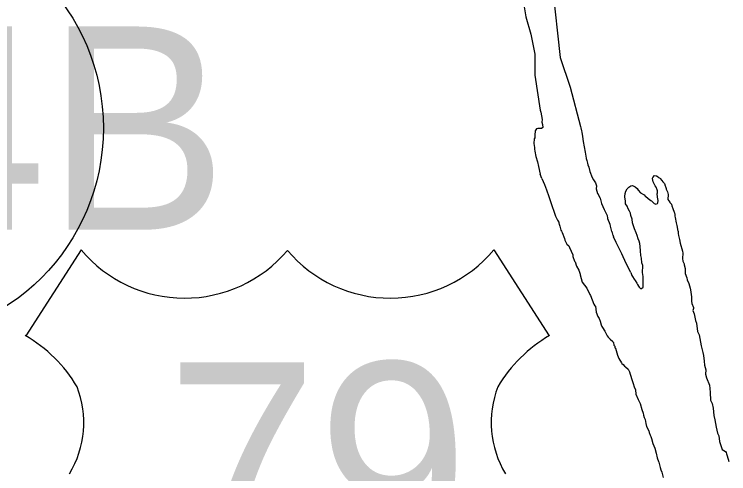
# Model space of a CAD drawing. Extents: x -939622 to -934222, y 1383701 to 1385301.
# Drawn here: x -936032.79 to -936026.11, y 1384138.32 to 1384142.61 of the extents above; entities that cross this region are included whole.
import ezdxf

# ---------------------------------------------------------------- set-up
doc = ezdxf.new("R2010")
doc.units = 0
for name, color, linetype in [('Level 22', 7, 'Continuous'), ('Level 27', 7, 'Continuous'), ('Level 9', 7, 'Continuous')]:
    doc.layers.add(name, color=color, linetype=linetype)

msp = doc.modelspace()

# ---------------------------------------------------------------- linework, layer by layer
at = {"layer": 'Level 22'}
for p, q in [((-936032.1673, 1384140.4109), (-936032.6866, 1384139.6078)), ((-936028.3066, 1384140.4109), (-936027.7874, 1384139.6078))]:
    msp.add_line(p, q, dxfattribs=at)
for centre, radius, start, end in [((-936031.2003, 1384141.2244), 1.2637, 220.07504, 319.67012), ((-936029.2736, 1384141.2244), 1.2637, 220.32988, 319.92496), ((-936033.365, 1384138.4421), 1.349, 30.7809, 59.98827), ((-936027.1089, 1384138.4421), 1.349, 120.01173, 149.2191), ((-936033.0682, 1384138.7979), 0.9248, 328.81046, 21.21077), ((-936027.4057, 1384138.7979), 0.9248, 158.78923, 211.18954)]:
    msp.add_arc(centre, radius, start, end, dxfattribs=at)
at = {"layer": 'Level 27'}
msp.add_circle((-936033.9399, 1384141.551), 1.98, dxfattribs=at)
at = {"layer": 'Level 9'}
for points in [[(-936027.9859, 1384144.2863), (-936028.0785, 1384143.9233), (-936028.0851, 1384143.3831), (-936028.1114, 1384143.0866), (-936028.0456, 1384142.8363), (-936028.006, 1384142.5925), (-936027.96, 1384142.4278), (-936027.9204, 1384142.2433), (-936027.9204, 1384142.0457), (-936027.871, 1384141.7182)], [(-936027.6604, 1384144.2775), (-936027.7361, 1384143.7454), (-936027.7953, 1384143.2908), (-936027.7558, 1384142.8692), (-936027.6834, 1384142.2104), (-936027.5912, 1384141.9337), (-936027.4954, 1384141.566)], [(-936027.871, 1384141.7182), (-936027.8655, 1384141.6996), (-936027.858, 1384141.6668), (-936027.8534, 1384141.6309), (-936027.8554, 1384141.6067), (-936027.8514, 1384141.5858), (-936027.8471, 1384141.5559), (-936027.8587, 1384141.5463), (-936027.8767, 1384141.5455), (-936027.8798, 1384141.5484), (-936027.8828, 1384141.5483), (-936027.8948, 1384141.5477), (-936027.9067, 1384141.5442), (-936027.9179, 1384141.5256), (-936027.9178, 1384141.5226), (-936027.9223, 1384141.4893), (-936027.9211, 1384141.4622), (-936027.921, 1384141.4592), (-936027.9266, 1384141.4499), (-936027.9307, 1384141.4076), (-936027.926, 1384141.3686), (-936027.9252, 1384141.3506), (-936027.9216, 1384141.3387), (-936027.9215, 1384141.3357), (-936027.9132, 1384141.2849), (-936027.8974, 1384141.2362)], [(-936027.4954, 1384141.566), (-936027.4924, 1384141.5535), (-936027.4852, 1384141.5267), (-936027.4819, 1384141.5134)], [(-936027.4819, 1384141.5134), (-936027.4751, 1384141.4715), (-936027.4697, 1384141.4269), (-936027.4522, 1384141.327)], [(-936027.4522, 1384141.327), (-936027.4522, 1384141.3264), (-936027.4407, 1384141.2697), (-936027.4406, 1384141.2667), (-936027.4338, 1384141.2489), (-936027.4296, 1384141.222), (-936027.4259, 1384141.2071), (-936027.4178, 1384141.1858)], [(-936027.8974, 1384141.2362), (-936027.8867, 1384141.1917), (-936027.8729, 1384141.121)], [(-936027.4178, 1384141.1858), (-936027.4056, 1384141.1436), (-936027.3846, 1384141.0886)], [(-936027.856, 1384141.0796), (-936027.8729, 1384141.121)], [(-936027.856, 1384141.0796), (-936027.8314, 1384141.0224), (-936027.8136, 1384140.9743), (-936027.7905, 1384140.912), (-936027.7691, 1384140.846), (-936027.7337, 1384140.7444)], [(-936027.3846, 1384141.0886), (-936027.3846, 1384141.0884), (-936027.3716, 1384141.0679), (-936027.3617, 1384141.0473), (-936027.3553, 1384141.0385), (-936027.3451, 1384141.0119), (-936027.3468, 1384140.9817), (-936027.3359, 1384140.94), (-936027.3329, 1384140.9401), (-936027.3286, 1384140.9306)], [(-936026.9335, 1384140.9458), (-936026.8995, 1384140.9262), (-936026.89, 1384140.9146), (-936026.887, 1384140.9147), (-936026.8619, 1384140.8917), (-936026.8495, 1384140.8832), (-936026.8371, 1384140.8748), (-936026.831, 1384140.872), (-936026.8058, 1384140.846), (-936026.7967, 1384140.8434), (-936026.7906, 1384140.8407), (-936026.7727, 1384140.8445), (-936026.77, 1384140.8506), (-936026.768, 1384140.8748), (-936026.7724, 1384140.9047), (-936026.7768, 1384140.9377), (-936026.774, 1384140.9408), (-936026.7749, 1384140.9619), (-936026.775, 1384140.9649), (-936026.7784, 1384140.9737), (-936026.7855, 1384140.9975), (-936026.7952, 1384141.0122), (-936026.8017, 1384141.0239), (-936026.8147, 1384141.0474), (-936026.8192, 1384141.0804), (-936026.8193, 1384141.0834), (-936026.8166, 1384141.0895), (-936026.8024, 1384141.1082), (-936026.7842, 1384141.103), (-936026.7688, 1384141.0947), (-936026.7655, 1384141.0888), (-936026.7564, 1384141.0862), (-936026.7501, 1384141.0804), (-936026.7342, 1384141.0601), (-936026.7246, 1384141.0484), (-936026.709, 1384141.0341), (-936026.7019, 1384141.0103), (-936026.6986, 1384141.0044), (-936026.6918, 1384140.9866), (-936026.6916, 1384140.9806), (-936026.6814, 1384140.954), (-936026.6743, 1384140.9302), (-936026.6782, 1384140.8818), (-936026.6686, 1384140.8702), (-936026.6591, 1384140.8586), (-936026.659, 1384140.8555), (-936026.6432, 1384140.8382), (-936026.6395, 1384140.8233), (-936026.6294, 1384140.7996), (-936026.6188, 1384140.764), (-936026.6156, 1384140.7581), (-936026.6119, 1384140.7432), (-936026.6113, 1384140.7281), (-936026.6076, 1384140.7132), (-936026.6039, 1384140.6983), (-936026.6031, 1384140.6803), (-936026.5995, 1384140.6654), (-936026.5923, 1384140.6386), (-936026.5886, 1384140.6237), (-936026.5885, 1384140.6207), (-936026.584, 1384140.5878), (-936026.581, 1384140.5879), (-936026.5799, 1384140.5639), (-936026.5761, 1384140.546), (-936026.5726, 1384140.5341), (-936026.5685, 1384140.5102), (-936026.5609, 1384140.4743), (-936026.5396, 1384140.4), (-936026.5358, 1384140.3821), (-936026.5395, 1384140.3307), (-936026.5355, 1384140.3068), (-936026.5253, 1384140.2801), (-936026.5249, 1384140.2711), (-936026.5144, 1384140.2384), (-936026.5153, 1384140.1902), (-936026.4985, 1384140.1518), (-936026.4946, 1384140.1309), (-936026.4811, 1384140.0983), (-936026.4671, 1384140.0538), (-936026.4635, 1384140.0389), (-936026.4545, 1384139.973), (-936026.4557, 1384139.9308), (-936026.4517, 1384139.9099), (-936026.4381, 1384139.8743), (-936026.4376, 1384139.8623), (-936026.4428, 1384139.844), (-936026.4295, 1384139.8145)], [(-936027.0792, 1384140.9121), (-936027.0759, 1384140.9405), (-936027.0688, 1384140.9619), (-936027.0563, 1384140.9815), (-936027.0421, 1384140.9975), (-936027.0242, 1384141.0118), (-936027.0118, 1384141.0135), (-936027.0011, 1384141.01), (-936026.9833, 1384141.0028), (-936026.9637, 1384140.9868), (-936026.9547, 1384140.9708), (-936026.9335, 1384140.9458)], [(-936027.3286, 1384140.9306), (-936027.3093, 1384140.8941), (-936027.2969, 1384140.846), (-936027.2737, 1384140.7908), (-936027.246, 1384140.7342)], [(-936026.9108, 1384140.2619), (-936026.9123, 1384140.266), (-936026.9194, 1384140.2898), (-936026.9244, 1384140.3347), (-936026.9285, 1384140.3586), (-936026.9335, 1384140.4036), (-936026.9352, 1384140.4427), (-936026.9395, 1384140.4726), (-936026.9465, 1384140.4934), (-936026.9534, 1384140.5142), (-936026.9639, 1384140.5468), (-936026.9739, 1384140.5705), (-936026.9876, 1384140.609), (-936027.0082, 1384140.6653), (-936027.0096, 1384140.6984), (-936027.0232, 1384140.734), (-936027.0272, 1384140.7549), (-936027.037, 1384140.7725), (-936027.047, 1384140.7962), (-936027.0571, 1384140.8198), (-936027.0732, 1384140.8432), (-936027.0744, 1384140.8702), (-936027.079, 1384140.9062), (-936027.0792, 1384140.9121)], [(-936027.7337, 1384140.7444), (-936027.7292, 1384140.7267), (-936027.7095, 1384140.6885), (-936027.6934, 1384140.6651), (-936027.6963, 1384140.6619), (-936027.6891, 1384140.6351), (-936027.6783, 1384140.5965), (-936027.6719, 1384140.5877), (-936027.6653, 1384140.5729), (-936027.6449, 1384140.5196), (-936027.6411, 1384140.5017), (-936027.6215, 1384140.4664), (-936027.6027, 1384140.4492), (-936027.596, 1384140.4344), (-936027.5824, 1384140.3989), (-936027.5659, 1384140.3665), (-936027.5658, 1384140.3635), (-936027.5653, 1384140.3515), (-936027.5513, 1384140.3069), (-936027.545, 1384140.3012), (-936027.5311, 1384140.2596), (-936027.5114, 1384140.2213), (-936027.4978, 1384140.1858), (-936027.4976, 1384140.1798), (-936027.4795, 1384140.1113), (-936027.4572, 1384140.0822), (-936027.4348, 1384140.053), (-936027.4082, 1384139.994), (-936027.4018, 1384139.9852), (-936027.3682, 1384139.9054), (-936027.3614, 1384139.8876), (-936027.3552, 1384139.8849), (-936027.3467, 1384139.828), (-936027.333, 1384139.7895), (-936027.3201, 1384139.7689), (-936027.31, 1384139.7453), (-936027.3025, 1384139.7125), (-936027.2957, 1384139.6947), (-936027.2829, 1384139.6772), (-936027.2733, 1384139.6626), (-936027.2667, 1384139.6508), (-936027.2437, 1384139.6067), (-936027.2342, 1384139.595), (-936027.2154, 1384139.5778), (-936027.1933, 1384139.5547), (-936027.1901, 1384139.5488), (-936027.1869, 1384139.5459), (-936027.1829, 1384139.522), (-936027.1733, 1384139.5104), (-936027.1727, 1384139.4954), (-936027.1665, 1384139.4926), (-936027.1486, 1384139.4271), (-936027.1353, 1384139.3976), (-936027.1094, 1384139.3566), (-936027.1062, 1384139.3507), (-936027.0936, 1384139.3392), (-936027.084, 1384139.3246), (-936027.0747, 1384139.319), (-936027.0496, 1384139.296), (-936027.0366, 1384139.2725), (-936027.0295, 1384139.2487), (-936027.0118, 1384139.1892), (-936027.0016, 1384139.1626), (-936026.9912, 1384139.1299), (-936026.981, 1384139.1032), (-936026.9761, 1384139.0613), (-936026.956, 1384139.014), (-936026.9428, 1384138.9875), (-936026.9363, 1384138.9757), (-936026.9217, 1384138.9191), (-936026.9081, 1384138.8836), (-936026.9043, 1384138.8657), (-936026.8974, 1384138.8449), (-936026.8906, 1384138.8271), (-936026.8829, 1384138.7883), (-936026.8757, 1384138.7615), (-936026.8558, 1384138.7202), (-936026.8521, 1384138.7053), (-936026.8419, 1384138.6787), (-936026.8354, 1384138.6669), (-936026.8286, 1384138.6491), (-936026.8175, 1384138.6014), (-936026.7975, 1384138.5572)], [(-936027.246, 1384140.7342), (-936027.2456, 1384140.7331), (-936027.2415, 1384140.7092), (-936027.2414, 1384140.7062), (-936027.221, 1384140.6529), (-936027.2172, 1384140.635), (-936027.2029, 1384140.5844), (-936027.1999, 1384140.5845), (-936027.1922, 1384140.5457), (-936027.1892, 1384140.5459), (-936027.185, 1384140.5349)], [(-936027.0236, 1384140.2006), (-936027.0679, 1384140.2856), (-936027.1089, 1384140.3765), (-936027.1606, 1384140.4816), (-936027.185, 1384140.5349)], [(-936027.0236, 1384140.2006), (-936027.0133, 1384140.1711), (-936027.0069, 1384140.1624), (-936026.9908, 1384140.139), (-936026.9842, 1384140.1242), (-936026.9686, 1384140.1006)], [(-936026.9686, 1384140.1006), (-936026.961, 1384140.0878), (-936026.9503, 1384140.0736), (-936026.9467, 1384140.0647), (-936026.936, 1384140.054), (-936026.9289, 1384140.0486), (-936026.92, 1384140.054), (-936026.9093, 1384140.0611), (-936026.9075, 1384140.0647), (-936026.9075, 1384140.0718), (-936026.9075, 1384140.0807), (-936026.9093, 1384140.1021), (-936026.9093, 1384140.1627), (-936026.9129, 1384140.2001), (-936026.9108, 1384140.2619)], [(-936026.4295, 1384139.8145), (-936026.4177, 1384139.7518), (-936026.4075, 1384139.7251), (-936026.3982, 1384139.6502), (-936026.3847, 1384139.6177), (-936026.365, 1384139.5131), (-936026.3504, 1384139.4535), (-936026.343, 1384139.4237), (-936026.3376, 1384139.3698), (-936026.333, 1384139.3338), (-936026.322, 1384139.2891), (-936026.3233, 1384139.2499), (-936026.3157, 1384139.2141), (-936026.2886, 1384139.146), (-936026.2843, 1384139.1161), (-936026.2796, 1384139.0771), (-936026.2765, 1384139.008), (-936026.263, 1384138.9755), (-936026.252, 1384138.9308), (-936026.246, 1384138.8618), (-936026.2382, 1384138.8229), (-936026.2262, 1384138.7542), (-936026.2116, 1384138.6976), (-936026.1986, 1384138.6741), (-936026.1932, 1384138.6201), (-936026.1689, 1384138.5459), (-936026.1379, 1384138.5262), (-936026.1315, 1384138.5174), (-936026.128, 1384138.5055), (-936026.1211, 1384138.4848), (-936026.1068, 1384138.4342)], [(-936026.7975, 1384138.5572), (-936026.7865, 1384138.5125), (-936026.7755, 1384138.4678), (-936026.7649, 1384138.4321), (-936026.7616, 1384138.4262), (-936026.7581, 1384138.4143), (-936026.7503, 1384138.3755), (-936026.7434, 1384138.3547), (-936026.7335, 1384138.3341), (-936026.7222, 1384138.2834)]]:
    msp.add_lwpolyline(points, dxfattribs=at)

# ---------------------------------------------------------------- texts
at = {"layer": 'Level 22'}
msp.add_text('79', height=1.9008, dxfattribs=at).set_placement((-936031.3689, 1384137.46))
at = {"layer": 'Level 27'}
msp.add_text('14B', height=1.9008, dxfattribs=at).set_placement((-936035.3218, 1384140.6006))

doc.saveas('drawing.dxf')
